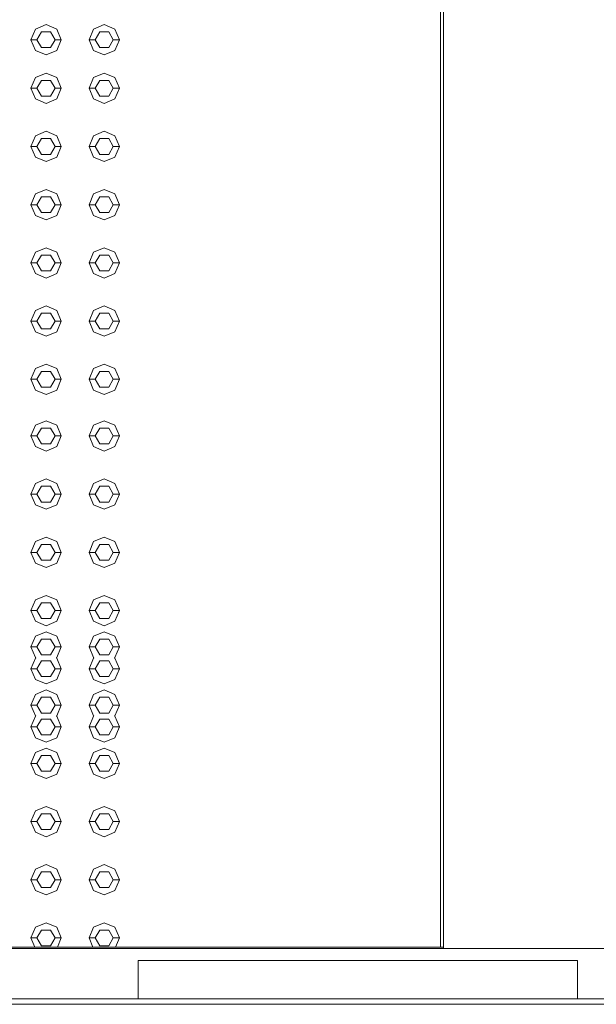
# Model space of a CAD drawing. Header units: millimetres. Extents: x -261 to 187, y -214 to 106.
# Tile 550 of 656: x -215.094 to -214.618, y 7.341 to 8.155. Entities that reach past the tile are written whole.
import ezdxf

# ---------------------------------------------------------------- set-up
doc = ezdxf.new("R2010")
doc.units = ezdxf.units.MM
doc.header["$LTSCALE"] = 0.005
doc.header["$MEASUREMENT"] = 0
for name, color, linetype, lineweight in [('IFC-Elemento construtivo genérico-Contorno', 9, 'Continuous', 5), ('IFC-Escada-Contorno', 9, 'Continuous', 5), ('IFC-Laje-Contorno', 9, 'Continuous', 5)]:
    doc.layers.add(name, color=color, linetype=linetype, lineweight=lineweight)

msp = doc.modelspace()

# ---------------------------------------------------------------- linework, layer by layer
at = {"layer": 'IFC-Elemento construtivo genérico-Contorno', "lineweight": 5}
for p, q in [((-215.08492, 8.13831), (-215.08125, 8.14717)), ((-215.08125, 8.14717), (-215.0724, 8.15084)), ((-215.07991, 8.13831), (-215.07615, 8.14482)), ((-215.07615, 8.14482), (-215.06864, 8.14482)), ((-215.0724, 8.15084), (-215.06354, 8.14717)), ((-215.06864, 8.14482), (-215.06488, 8.13831)), ((-215.06354, 8.14717), (-215.05987, 8.13831)), ((-215.03683, 8.13831), (-215.03316, 8.14717)), ((-215.03316, 8.14717), (-215.0243, 8.15084)), ((-215.03182, 8.13831), (-215.02806, 8.14482)), ((-215.02806, 8.14482), (-215.02055, 8.14482)), ((-215.0243, 8.15084), (-215.01545, 8.14717)), ((-215.02055, 8.14482), (-215.01679, 8.13831)), ((-215.01545, 8.14717), (-215.01178, 8.13831)), ((-215.08492, 8.13831), (-215.07991, 8.13831)), ((-215.08492, 8.13831), (-215.08125, 8.12946)), ((-215.07991, 8.13831), (-215.07615, 8.13181)), ((-215.06864, 8.13181), (-215.06488, 8.13831)), ((-215.06488, 8.13831), (-215.05987, 8.13831)), ((-215.06354, 8.12946), (-215.05987, 8.13831)), ((-215.03683, 8.13831), (-215.03182, 8.13831)), ((-215.03683, 8.13831), (-215.03316, 8.12946)), ((-215.03182, 8.13831), (-215.02806, 8.13181)), ((-215.02055, 8.13181), (-215.01679, 8.13831)), ((-215.01679, 8.13831), (-215.01178, 8.13831)), ((-215.01545, 8.12946), (-215.01178, 8.13831)), ((-215.08125, 8.12946), (-215.0724, 8.12579)), ((-215.07615, 8.13181), (-215.06864, 8.13181)), ((-215.0724, 8.12579), (-215.06354, 8.12946)), ((-215.03316, 8.12946), (-215.0243, 8.12579)), ((-215.02806, 8.13181), (-215.02055, 8.13181)), ((-215.0243, 8.12579), (-215.01545, 8.12946)), ((-215.08125, 8.10709), (-215.0724, 8.11076)), ((-215.0724, 8.11076), (-215.06354, 8.10709)), ((-215.03316, 8.10709), (-215.0243, 8.11076)), ((-215.0243, 8.11076), (-215.01545, 8.10709)), ((-215.08492, 8.09824), (-215.08125, 8.10709)), ((-215.07991, 8.09824), (-215.07615, 8.10474)), ((-215.07615, 8.10474), (-215.06864, 8.10474)), ((-215.06864, 8.10474), (-215.06488, 8.09824)), ((-215.06354, 8.10709), (-215.05987, 8.09824)), ((-215.03683, 8.09824), (-215.03316, 8.10709)), ((-215.03182, 8.09824), (-215.02806, 8.10474)), ((-215.02806, 8.10474), (-215.02055, 8.10474)), ((-215.02055, 8.10474), (-215.01679, 8.09824)), ((-215.01545, 8.10709), (-215.01178, 8.09824)), ((-215.08492, 8.09824), (-215.07991, 8.09824)), ((-215.08492, 8.09824), (-215.08125, 8.08938)), ((-215.07991, 8.09824), (-215.07615, 8.09173)), ((-215.06864, 8.09173), (-215.06488, 8.09824)), ((-215.06488, 8.09824), (-215.05987, 8.09824)), ((-215.06354, 8.08938), (-215.05987, 8.09824)), ((-215.03683, 8.09824), (-215.03182, 8.09824)), ((-215.03683, 8.09824), (-215.03316, 8.08938)), ((-215.03182, 8.09824), (-215.02806, 8.09173)), ((-215.02055, 8.09173), (-215.01679, 8.09824)), ((-215.01679, 8.09824), (-215.01178, 8.09824)), ((-215.01545, 8.08938), (-215.01178, 8.09824)), ((-215.08125, 8.08938), (-215.0724, 8.08571)), ((-215.07615, 8.09173), (-215.06864, 8.09173)), ((-215.0724, 8.08571), (-215.06354, 8.08938)), ((-215.03316, 8.08938), (-215.0243, 8.08571)), ((-215.02806, 8.09173), (-215.02055, 8.09173)), ((-215.0243, 8.08571), (-215.01545, 8.08938)), ((-215.08125, 8.059), (-215.0724, 8.06267)), ((-215.0724, 8.06267), (-215.06354, 8.059)), ((-215.03316, 8.059), (-215.0243, 8.06267)), ((-215.0243, 8.06267), (-215.01545, 8.059)), ((-215.08492, 8.05014), (-215.08125, 8.059)), ((-215.07991, 8.05014), (-215.07615, 8.05665)), ((-215.07615, 8.05665), (-215.06864, 8.05665)), ((-215.06864, 8.05665), (-215.06488, 8.05014)), ((-215.06354, 8.059), (-215.05987, 8.05014)), ((-215.03683, 8.05014), (-215.03316, 8.059)), ((-215.03182, 8.05014), (-215.02806, 8.05665)), ((-215.02806, 8.05665), (-215.02055, 8.05665)), ((-215.02055, 8.05665), (-215.01679, 8.05014)), ((-215.01545, 8.059), (-215.01178, 8.05014)), ((-215.08492, 8.05014), (-215.07991, 8.05014)), ((-215.08492, 8.05014), (-215.08125, 8.04129)), ((-215.07991, 8.05014), (-215.07615, 8.04364)), ((-215.06864, 8.04364), (-215.06488, 8.05014)), ((-215.06488, 8.05014), (-215.05987, 8.05014)), ((-215.06354, 8.04129), (-215.05987, 8.05014)), ((-215.03683, 8.05014), (-215.03182, 8.05014)), ((-215.03683, 8.05014), (-215.03316, 8.04129)), ((-215.03182, 8.05014), (-215.02806, 8.04364)), ((-215.02055, 8.04364), (-215.01679, 8.05014)), ((-215.01679, 8.05014), (-215.01178, 8.05014)), ((-215.01545, 8.04129), (-215.01178, 8.05014)), ((-215.08125, 8.04129), (-215.0724, 8.03762)), ((-215.07615, 8.04364), (-215.06864, 8.04364)), ((-215.0724, 8.03762), (-215.06354, 8.04129)), ((-215.03316, 8.04129), (-215.0243, 8.03762)), ((-215.02806, 8.04364), (-215.02055, 8.04364)), ((-215.0243, 8.03762), (-215.01545, 8.04129)), ((-215.08125, 8.01091), (-215.0724, 8.01458)), ((-215.0724, 8.01458), (-215.06354, 8.01091)), ((-215.03316, 8.01091), (-215.0243, 8.01458)), ((-215.0243, 8.01458), (-215.01545, 8.01091)), ((-215.08492, 8.00205), (-215.08125, 8.01091)), ((-215.07991, 8.00205), (-215.07615, 8.00856)), ((-215.07615, 8.00856), (-215.06864, 8.00856)), ((-215.06864, 8.00856), (-215.06488, 8.00205)), ((-215.06354, 8.01091), (-215.05987, 8.00205)), ((-215.03683, 8.00205), (-215.03316, 8.01091)), ((-215.03182, 8.00205), (-215.02806, 8.00856)), ((-215.02806, 8.00856), (-215.02055, 8.00856)), ((-215.02055, 8.00856), (-215.01679, 8.00205)), ((-215.01545, 8.01091), (-215.01178, 8.00205)), ((-215.08492, 8.00205), (-215.07991, 8.00205)), ((-215.08492, 8.00205), (-215.08125, 7.9932)), ((-215.07991, 8.00205), (-215.07615, 7.99555)), ((-215.06864, 7.99555), (-215.06488, 8.00205)), ((-215.06488, 8.00205), (-215.05987, 8.00205)), ((-215.06354, 7.9932), (-215.05987, 8.00205)), ((-215.03683, 8.00205), (-215.03182, 8.00205)), ((-215.03683, 8.00205), (-215.03316, 7.9932)), ((-215.03182, 8.00205), (-215.02806, 7.99555)), ((-215.02055, 7.99555), (-215.01679, 8.00205)), ((-215.01679, 8.00205), (-215.01178, 8.00205)), ((-215.01545, 7.9932), (-215.01178, 8.00205)), ((-215.08125, 7.9932), (-215.0724, 7.98953)), ((-215.07615, 7.99555), (-215.06864, 7.99555)), ((-215.0724, 7.98953), (-215.06354, 7.9932)), ((-215.03316, 7.9932), (-215.0243, 7.98953)), ((-215.02806, 7.99555), (-215.02055, 7.99555)), ((-215.0243, 7.98953), (-215.01545, 7.9932)), ((-215.08125, 7.96282), (-215.0724, 7.96649)), ((-215.0724, 7.96649), (-215.06354, 7.96282)), ((-215.03316, 7.96282), (-215.0243, 7.96649)), ((-215.0243, 7.96649), (-215.01545, 7.96282)), ((-215.08492, 7.95396), (-215.08125, 7.96282)), ((-215.07991, 7.95396), (-215.07615, 7.96047)), ((-215.07615, 7.96047), (-215.06864, 7.96047)), ((-215.06864, 7.96047), (-215.06488, 7.95396)), ((-215.06354, 7.96282), (-215.05987, 7.95396)), ((-215.03683, 7.95396), (-215.03316, 7.96282)), ((-215.03182, 7.95396), (-215.02806, 7.96047)), ((-215.02806, 7.96047), (-215.02055, 7.96047)), ((-215.02055, 7.96047), (-215.01679, 7.95396)), ((-215.01545, 7.96282), (-215.01178, 7.95396)), ((-215.08492, 7.95396), (-215.07991, 7.95396)), ((-215.08492, 7.95396), (-215.08125, 7.9451)), ((-215.07991, 7.95396), (-215.07615, 7.94745)), ((-215.06864, 7.94745), (-215.06488, 7.95396)), ((-215.06488, 7.95396), (-215.05987, 7.95396)), ((-215.06354, 7.9451), (-215.05987, 7.95396)), ((-215.03683, 7.95396), (-215.03182, 7.95396)), ((-215.03683, 7.95396), (-215.03316, 7.9451)), ((-215.03182, 7.95396), (-215.02806, 7.94745)), ((-215.02055, 7.94745), (-215.01679, 7.95396)), ((-215.01679, 7.95396), (-215.01178, 7.95396)), ((-215.01545, 7.9451), (-215.01178, 7.95396)), ((-215.08125, 7.9451), (-215.0724, 7.94144)), ((-215.07615, 7.94745), (-215.06864, 7.94745)), ((-215.0724, 7.94144), (-215.06354, 7.9451)), ((-215.03316, 7.9451), (-215.0243, 7.94144)), ((-215.02806, 7.94745), (-215.02055, 7.94745)), ((-215.0243, 7.94144), (-215.01545, 7.9451)), ((-215.08125, 7.91472), (-215.0724, 7.91839)), ((-215.0724, 7.91839), (-215.06354, 7.91472)), ((-215.03316, 7.91472), (-215.0243, 7.91839)), ((-215.0243, 7.91839), (-215.01545, 7.91472)), ((-215.08492, 7.90587), (-215.08125, 7.91472)), ((-215.07991, 7.90587), (-215.07615, 7.91238)), ((-215.07615, 7.91238), (-215.06864, 7.91238)), ((-215.06864, 7.91238), (-215.06488, 7.90587)), ((-215.06354, 7.91472), (-215.05987, 7.90587)), ((-215.03683, 7.90587), (-215.03316, 7.91472)), ((-215.03182, 7.90587), (-215.02806, 7.91238)), ((-215.02806, 7.91238), (-215.02055, 7.91238)), ((-215.02055, 7.91238), (-215.01679, 7.90587)), ((-215.01545, 7.91472), (-215.01178, 7.90587)), ((-215.08492, 7.90587), (-215.07991, 7.90587)), ((-215.08492, 7.90587), (-215.08125, 7.89701)), ((-215.07991, 7.90587), (-215.07615, 7.89936)), ((-215.07615, 7.89936), (-215.06864, 7.89936)), ((-215.06864, 7.89936), (-215.06488, 7.90587)), ((-215.06488, 7.90587), (-215.05987, 7.90587)), ((-215.06354, 7.89701), (-215.05987, 7.90587)), ((-215.03683, 7.90587), (-215.03182, 7.90587)), ((-215.03683, 7.90587), (-215.03316, 7.89701)), ((-215.03182, 7.90587), (-215.02806, 7.89936)), ((-215.02806, 7.89936), (-215.02055, 7.89936)), ((-215.02055, 7.89936), (-215.01679, 7.90587)), ((-215.01679, 7.90587), (-215.01178, 7.90587)), ((-215.01545, 7.89701), (-215.01178, 7.90587)), ((-215.08125, 7.89701), (-215.0724, 7.89335)), ((-215.0724, 7.89335), (-215.06354, 7.89701)), ((-215.03316, 7.89701), (-215.0243, 7.89335)), ((-215.0243, 7.89335), (-215.01545, 7.89701)), ((-215.08125, 7.86663), (-215.0724, 7.8703)), ((-215.0724, 7.8703), (-215.06354, 7.86663)), ((-215.03316, 7.86663), (-215.0243, 7.8703)), ((-215.0243, 7.8703), (-215.01545, 7.86663)), ((-215.08492, 7.85778), (-215.08125, 7.86663)), ((-215.07991, 7.85778), (-215.07615, 7.86429)), ((-215.07615, 7.86429), (-215.06864, 7.86429)), ((-215.06864, 7.86429), (-215.06488, 7.85778)), ((-215.06354, 7.86663), (-215.05987, 7.85778)), ((-215.03683, 7.85778), (-215.03316, 7.86663)), ((-215.03182, 7.85778), (-215.02806, 7.86429)), ((-215.02806, 7.86429), (-215.02055, 7.86429)), ((-215.02055, 7.86429), (-215.01679, 7.85778)), ((-215.01545, 7.86663), (-215.01178, 7.85778)), ((-215.08492, 7.85778), (-215.07991, 7.85778)), ((-215.08492, 7.85778), (-215.08125, 7.84893)), ((-215.07991, 7.85778), (-215.07615, 7.85127)), ((-215.07615, 7.85127), (-215.06864, 7.85127)), ((-215.06864, 7.85127), (-215.06488, 7.85778)), ((-215.06488, 7.85778), (-215.05987, 7.85778)), ((-215.06354, 7.84893), (-215.05987, 7.85778)), ((-215.03683, 7.85778), (-215.03182, 7.85778)), ((-215.03683, 7.85778), (-215.03316, 7.84893)), ((-215.03182, 7.85778), (-215.02806, 7.85127)), ((-215.02806, 7.85127), (-215.02055, 7.85127)), ((-215.02055, 7.85127), (-215.01679, 7.85778)), ((-215.01679, 7.85778), (-215.01178, 7.85778)), ((-215.01545, 7.84893), (-215.01178, 7.85778)), ((-215.08125, 7.84893), (-215.0724, 7.84526)), ((-215.0724, 7.84526), (-215.06354, 7.84893)), ((-215.03316, 7.84893), (-215.0243, 7.84526)), ((-215.0243, 7.84526), (-215.01545, 7.84893)), ((-215.08492, 7.81098), (-215.08125, 7.81984)), ((-215.08125, 7.81984), (-215.0724, 7.82351)), ((-215.0724, 7.82351), (-215.06354, 7.81984)), ((-215.06354, 7.81984), (-215.05987, 7.81098)), ((-215.03683, 7.81098), (-215.03316, 7.81984)), ((-215.03316, 7.81984), (-215.0243, 7.82351)), ((-215.0243, 7.82351), (-215.01545, 7.81984)), ((-215.01545, 7.81984), (-215.01178, 7.81098)), ((-215.08492, 7.81098), (-215.07991, 7.81098)), ((-215.08492, 7.81098), (-215.08125, 7.80212)), ((-215.07991, 7.81098), (-215.07615, 7.81749)), ((-215.07991, 7.81098), (-215.07615, 7.80447)), ((-215.07615, 7.81749), (-215.06864, 7.81749)), ((-215.06864, 7.81749), (-215.06488, 7.81098)), ((-215.06864, 7.80447), (-215.06488, 7.81098)), ((-215.06488, 7.81098), (-215.05987, 7.81098)), ((-215.06354, 7.80212), (-215.05987, 7.81098)), ((-215.03683, 7.81098), (-215.03182, 7.81098)), ((-215.03683, 7.81098), (-215.03316, 7.80212)), ((-215.03182, 7.81098), (-215.02806, 7.81749)), ((-215.03182, 7.81098), (-215.02806, 7.80447)), ((-215.02806, 7.81749), (-215.02055, 7.81749)), ((-215.02055, 7.81749), (-215.01679, 7.81098)), ((-215.02055, 7.80447), (-215.01679, 7.81098)), ((-215.01679, 7.81098), (-215.01178, 7.81098)), ((-215.01545, 7.80212), (-215.01178, 7.81098)), ((-215.08125, 7.80212), (-215.0724, 7.79846)), ((-215.07615, 7.80447), (-215.06864, 7.80447)), ((-215.0724, 7.79846), (-215.06354, 7.80212)), ((-215.03316, 7.80212), (-215.0243, 7.79846)), ((-215.02806, 7.80447), (-215.02055, 7.80447)), ((-215.0243, 7.79846), (-215.01545, 7.80212)), ((-215.08492, 7.76289), (-215.08125, 7.77174)), ((-215.08125, 7.77174), (-215.0724, 7.77541)), ((-215.07991, 7.76289), (-215.07615, 7.76939)), ((-215.07615, 7.76939), (-215.06864, 7.76939)), ((-215.0724, 7.77541), (-215.06354, 7.77174)), ((-215.06864, 7.76939), (-215.06488, 7.76289)), ((-215.06354, 7.77174), (-215.05987, 7.76289)), ((-215.03683, 7.76289), (-215.03316, 7.77174)), ((-215.03316, 7.77174), (-215.0243, 7.77541)), ((-215.03182, 7.76289), (-215.02806, 7.76939)), ((-215.02806, 7.76939), (-215.02055, 7.76939)), ((-215.0243, 7.77541), (-215.01545, 7.77174)), ((-215.02055, 7.76939), (-215.01679, 7.76289)), ((-215.01545, 7.77174), (-215.01178, 7.76289)), ((-215.08492, 7.76289), (-215.07991, 7.76289)), ((-215.08492, 7.76289), (-215.08125, 7.75403)), ((-215.07991, 7.76289), (-215.07615, 7.75638)), ((-215.06864, 7.75638), (-215.06488, 7.76289)), ((-215.06488, 7.76289), (-215.05987, 7.76289)), ((-215.06354, 7.75403), (-215.05987, 7.76289)), ((-215.03683, 7.76289), (-215.03182, 7.76289)), ((-215.03683, 7.76289), (-215.03316, 7.75403)), ((-215.03182, 7.76289), (-215.02806, 7.75638)), ((-215.02055, 7.75638), (-215.01679, 7.76289)), ((-215.01679, 7.76289), (-215.01178, 7.76289)), ((-215.01545, 7.75403), (-215.01178, 7.76289)), ((-215.08125, 7.75403), (-215.0724, 7.75036)), ((-215.07615, 7.75638), (-215.06864, 7.75638)), ((-215.0724, 7.75036), (-215.06354, 7.75403)), ((-215.03316, 7.75403), (-215.0243, 7.75036)), ((-215.02806, 7.75638), (-215.02055, 7.75638)), ((-215.0243, 7.75036), (-215.01545, 7.75403)), ((-215.08492, 7.7148), (-215.08125, 7.72365)), ((-215.08125, 7.72365), (-215.0724, 7.72732)), ((-215.07991, 7.7148), (-215.07615, 7.7213)), ((-215.07615, 7.7213), (-215.06864, 7.7213)), ((-215.0724, 7.72732), (-215.06354, 7.72365)), ((-215.06864, 7.7213), (-215.06488, 7.7148)), ((-215.06354, 7.72365), (-215.05987, 7.7148)), ((-215.03683, 7.7148), (-215.03316, 7.72365)), ((-215.03316, 7.72365), (-215.0243, 7.72732)), ((-215.03182, 7.7148), (-215.02806, 7.7213)), ((-215.02806, 7.7213), (-215.02055, 7.7213)), ((-215.0243, 7.72732), (-215.01545, 7.72365)), ((-215.02055, 7.7213), (-215.01679, 7.7148)), ((-215.01545, 7.72365), (-215.01178, 7.7148)), ((-215.08492, 7.7148), (-215.07991, 7.7148)), ((-215.08492, 7.7148), (-215.08125, 7.70594)), ((-215.07991, 7.7148), (-215.07615, 7.70829)), ((-215.06864, 7.70829), (-215.06488, 7.7148)), ((-215.06488, 7.7148), (-215.05987, 7.7148)), ((-215.06354, 7.70594), (-215.05987, 7.7148)), ((-215.03683, 7.7148), (-215.03182, 7.7148)), ((-215.03683, 7.7148), (-215.03316, 7.70594)), ((-215.03182, 7.7148), (-215.02806, 7.70829)), ((-215.02055, 7.70829), (-215.01679, 7.7148)), ((-215.01679, 7.7148), (-215.01178, 7.7148)), ((-215.01545, 7.70594), (-215.01178, 7.7148)), ((-215.08125, 7.70594), (-215.0724, 7.70227)), ((-215.07615, 7.70829), (-215.06864, 7.70829)), ((-215.0724, 7.70227), (-215.06354, 7.70594)), ((-215.03316, 7.70594), (-215.0243, 7.70227)), ((-215.02806, 7.70829), (-215.02055, 7.70829)), ((-215.0243, 7.70227), (-215.01545, 7.70594)), ((-215.08492, 7.6667), (-215.08125, 7.67556)), ((-215.08125, 7.67556), (-215.0724, 7.67923)), ((-215.07991, 7.6667), (-215.07615, 7.67321)), ((-215.07615, 7.67321), (-215.06864, 7.67321)), ((-215.0724, 7.67923), (-215.06354, 7.67556)), ((-215.06864, 7.67321), (-215.06488, 7.6667)), ((-215.06354, 7.67556), (-215.05987, 7.6667)), ((-215.03683, 7.6667), (-215.03316, 7.67556)), ((-215.03316, 7.67556), (-215.0243, 7.67923)), ((-215.03182, 7.6667), (-215.02806, 7.67321)), ((-215.02806, 7.67321), (-215.02055, 7.67321)), ((-215.0243, 7.67923), (-215.01545, 7.67556)), ((-215.02055, 7.67321), (-215.01679, 7.6667)), ((-215.01545, 7.67556), (-215.01178, 7.6667)), ((-215.08492, 7.6667), (-215.07991, 7.6667)), ((-215.08492, 7.6667), (-215.08125, 7.65785)), ((-215.07991, 7.6667), (-215.07615, 7.6602)), ((-215.06864, 7.6602), (-215.06488, 7.6667)), ((-215.06488, 7.6667), (-215.05987, 7.6667)), ((-215.06354, 7.65785), (-215.05987, 7.6667)), ((-215.03683, 7.6667), (-215.03182, 7.6667)), ((-215.03683, 7.6667), (-215.03316, 7.65785)), ((-215.03182, 7.6667), (-215.02806, 7.6602)), ((-215.02055, 7.6602), (-215.01679, 7.6667)), ((-215.01679, 7.6667), (-215.01178, 7.6667)), ((-215.01545, 7.65785), (-215.01178, 7.6667)), ((-215.08125, 7.65785), (-215.0724, 7.65418)), ((-215.07615, 7.6602), (-215.06864, 7.6602)), ((-215.0724, 7.65418), (-215.06354, 7.65785)), ((-215.03316, 7.65785), (-215.0243, 7.65418)), ((-215.02806, 7.6602), (-215.02055, 7.6602)), ((-215.0243, 7.65418), (-215.01545, 7.65785)), ((-215.08125, 7.64551), (-215.0724, 7.64917)), ((-215.0724, 7.64917), (-215.06354, 7.64551)), ((-215.03316, 7.64551), (-215.0243, 7.64917)), ((-215.0243, 7.64917), (-215.01545, 7.64551)), ((-215.08492, 7.63665), (-215.08125, 7.64551)), ((-215.07991, 7.63665), (-215.07615, 7.64316)), ((-215.07615, 7.64316), (-215.06864, 7.64316)), ((-215.06864, 7.64316), (-215.06488, 7.63665)), ((-215.06354, 7.64551), (-215.05987, 7.63665)), ((-215.03683, 7.63665), (-215.03316, 7.64551)), ((-215.03182, 7.63665), (-215.02806, 7.64316)), ((-215.02806, 7.64316), (-215.02055, 7.64316)), ((-215.02055, 7.64316), (-215.01679, 7.63665)), ((-215.01545, 7.64551), (-215.01178, 7.63665)), ((-215.08492, 7.63665), (-215.07991, 7.63665)), ((-215.08492, 7.63665), (-215.08125, 7.62779)), ((-215.07991, 7.63665), (-215.07615, 7.63014)), ((-215.06864, 7.63014), (-215.06488, 7.63665)), ((-215.06488, 7.63665), (-215.05987, 7.63665)), ((-215.06354, 7.62779), (-215.05987, 7.63665)), ((-215.03683, 7.63665), (-215.03182, 7.63665)), ((-215.03683, 7.63665), (-215.03316, 7.62779)), ((-215.03182, 7.63665), (-215.02806, 7.63014)), ((-215.02055, 7.63014), (-215.01679, 7.63665)), ((-215.01679, 7.63665), (-215.01178, 7.63665)), ((-215.01545, 7.62779), (-215.01178, 7.63665)), ((-215.08492, 7.61861), (-215.08125, 7.62747)), ((-215.08125, 7.62779), (-215.08086, 7.62763)), ((-215.08125, 7.62747), (-215.08086, 7.62763)), ((-215.07991, 7.61861), (-215.07615, 7.62512)), ((-215.07615, 7.63014), (-215.06864, 7.63014)), ((-215.07615, 7.62512), (-215.06864, 7.62512)), ((-215.06864, 7.62512), (-215.06488, 7.61861)), ((-215.06393, 7.62763), (-215.06354, 7.62779)), ((-215.06393, 7.62763), (-215.06354, 7.62747)), ((-215.06354, 7.62747), (-215.05987, 7.61861)), ((-215.03683, 7.61861), (-215.03316, 7.62747)), ((-215.03316, 7.62779), (-215.03277, 7.62763)), ((-215.03316, 7.62747), (-215.03277, 7.62763)), ((-215.03182, 7.61861), (-215.02806, 7.62512)), ((-215.02806, 7.63014), (-215.02055, 7.63014)), ((-215.02806, 7.62512), (-215.02055, 7.62512)), ((-215.02055, 7.62512), (-215.01679, 7.61861)), ((-215.01584, 7.62763), (-215.01545, 7.62779)), ((-215.01584, 7.62763), (-215.01545, 7.62747)), ((-215.01545, 7.62747), (-215.01178, 7.61861)), ((-215.08492, 7.61861), (-215.07991, 7.61861)), ((-215.08492, 7.61861), (-215.08125, 7.60976)), ((-215.07991, 7.61861), (-215.07615, 7.61211)), ((-215.06864, 7.61211), (-215.06488, 7.61861)), ((-215.06488, 7.61861), (-215.05987, 7.61861)), ((-215.06354, 7.60976), (-215.05987, 7.61861)), ((-215.03683, 7.61861), (-215.03182, 7.61861)), ((-215.03683, 7.61861), (-215.03316, 7.60976)), ((-215.03182, 7.61861), (-215.02806, 7.61211)), ((-215.02055, 7.61211), (-215.01679, 7.61861)), ((-215.01679, 7.61861), (-215.01178, 7.61861)), ((-215.01545, 7.60976), (-215.01178, 7.61861)), ((-215.08125, 7.60976), (-215.0724, 7.60609)), ((-215.07615, 7.61211), (-215.06864, 7.61211)), ((-215.0724, 7.60609), (-215.06354, 7.60976)), ((-215.03316, 7.60976), (-215.0243, 7.60609)), ((-215.02806, 7.61211), (-215.02055, 7.61211)), ((-215.0243, 7.60609), (-215.01545, 7.60976)), ((-215.08125, 7.59741), (-215.0724, 7.60108)), ((-215.0724, 7.60108), (-215.06354, 7.59741)), ((-215.03316, 7.59741), (-215.0243, 7.60108)), ((-215.0243, 7.60108), (-215.01545, 7.59741)), ((-215.08492, 7.58856), (-215.08125, 7.59741)), ((-215.07991, 7.58856), (-215.07615, 7.59506)), ((-215.07615, 7.59506), (-215.06864, 7.59506)), ((-215.06864, 7.59506), (-215.06488, 7.58856)), ((-215.06354, 7.59741), (-215.05987, 7.58856)), ((-215.03683, 7.58856), (-215.03316, 7.59741)), ((-215.03182, 7.58856), (-215.02806, 7.59506)), ((-215.02806, 7.59506), (-215.02055, 7.59506)), ((-215.02055, 7.59506), (-215.01679, 7.58856)), ((-215.01545, 7.59741), (-215.01178, 7.58856)), ((-215.08492, 7.58856), (-215.07991, 7.58856)), ((-215.08492, 7.58856), (-215.08125, 7.5797)), ((-215.07991, 7.58856), (-215.07615, 7.58205)), ((-215.07615, 7.58205), (-215.06864, 7.58205)), ((-215.06864, 7.58205), (-215.06488, 7.58856)), ((-215.06488, 7.58856), (-215.05987, 7.58856)), ((-215.06354, 7.5797), (-215.05987, 7.58856)), ((-215.03683, 7.58856), (-215.03182, 7.58856)), ((-215.03683, 7.58856), (-215.03316, 7.5797)), ((-215.03182, 7.58856), (-215.02806, 7.58205)), ((-215.02806, 7.58205), (-215.02055, 7.58205)), ((-215.02055, 7.58205), (-215.01679, 7.58856)), ((-215.01679, 7.58856), (-215.01178, 7.58856)), ((-215.01545, 7.5797), (-215.01178, 7.58856)), ((-215.08492, 7.57052), (-215.08125, 7.57938)), ((-215.08125, 7.5797), (-215.08086, 7.57954)), ((-215.08125, 7.57938), (-215.08086, 7.57954)), ((-215.07991, 7.57052), (-215.07615, 7.57703)), ((-215.07615, 7.57703), (-215.06864, 7.57703)), ((-215.06864, 7.57703), (-215.06488, 7.57052)), ((-215.06393, 7.57954), (-215.06354, 7.5797)), ((-215.06393, 7.57954), (-215.06354, 7.57938)), ((-215.06354, 7.57938), (-215.05987, 7.57052)), ((-215.03683, 7.57052), (-215.03316, 7.57938)), ((-215.03316, 7.5797), (-215.03277, 7.57954)), ((-215.03316, 7.57938), (-215.03277, 7.57954)), ((-215.03182, 7.57052), (-215.02806, 7.57703)), ((-215.02806, 7.57703), (-215.02055, 7.57703)), ((-215.02055, 7.57703), (-215.01679, 7.57052)), ((-215.01584, 7.57954), (-215.01545, 7.5797)), ((-215.01584, 7.57954), (-215.01545, 7.57938)), ((-215.01545, 7.57938), (-215.01178, 7.57052)), ((-215.08492, 7.57052), (-215.07991, 7.57052)), ((-215.08492, 7.57052), (-215.08125, 7.56166)), ((-215.07991, 7.57052), (-215.07615, 7.56401)), ((-215.06864, 7.56401), (-215.06488, 7.57052)), ((-215.06488, 7.57052), (-215.05987, 7.57052)), ((-215.06354, 7.56166), (-215.05987, 7.57052)), ((-215.03683, 7.57052), (-215.03182, 7.57052)), ((-215.03683, 7.57052), (-215.03316, 7.56166)), ((-215.03182, 7.57052), (-215.02806, 7.56401)), ((-215.02055, 7.56401), (-215.01679, 7.57052)), ((-215.01679, 7.57052), (-215.01178, 7.57052)), ((-215.01545, 7.56166), (-215.01178, 7.57052)), ((-215.08125, 7.56166), (-215.0724, 7.558)), ((-215.07615, 7.56401), (-215.06864, 7.56401)), ((-215.0724, 7.558), (-215.06354, 7.56166)), ((-215.03316, 7.56166), (-215.0243, 7.558)), ((-215.02806, 7.56401), (-215.02055, 7.56401)), ((-215.0243, 7.558), (-215.01545, 7.56166)), ((-215.08125, 7.54932), (-215.0724, 7.55299)), ((-215.0724, 7.55299), (-215.06354, 7.54932)), ((-215.03316, 7.54932), (-215.0243, 7.55299)), ((-215.0243, 7.55299), (-215.01545, 7.54932)), ((-215.08492, 7.54047), (-215.08125, 7.54932)), ((-215.07991, 7.54047), (-215.07615, 7.54697)), ((-215.07615, 7.54697), (-215.06864, 7.54697)), ((-215.06864, 7.54697), (-215.06488, 7.54047)), ((-215.06354, 7.54932), (-215.05987, 7.54047)), ((-215.03683, 7.54047), (-215.03316, 7.54932)), ((-215.03182, 7.54047), (-215.02806, 7.54697)), ((-215.02806, 7.54697), (-215.02055, 7.54697)), ((-215.02055, 7.54697), (-215.01679, 7.54047)), ((-215.01545, 7.54932), (-215.01178, 7.54047)), ((-215.08492, 7.54047), (-215.07991, 7.54047)), ((-215.08492, 7.54047), (-215.08125, 7.53161)), ((-215.07991, 7.54047), (-215.07615, 7.53396)), ((-215.07615, 7.53396), (-215.06864, 7.53396)), ((-215.06864, 7.53396), (-215.06488, 7.54047)), ((-215.06488, 7.54047), (-215.05987, 7.54047)), ((-215.06354, 7.53161), (-215.05987, 7.54047)), ((-215.03683, 7.54047), (-215.03182, 7.54047)), ((-215.03683, 7.54047), (-215.03316, 7.53161)), ((-215.03182, 7.54047), (-215.02806, 7.53396)), ((-215.02806, 7.53396), (-215.02055, 7.53396)), ((-215.02055, 7.53396), (-215.01679, 7.54047)), ((-215.01679, 7.54047), (-215.01178, 7.54047)), ((-215.01545, 7.53161), (-215.01178, 7.54047)), ((-215.08125, 7.53161), (-215.0724, 7.52794)), ((-215.0724, 7.52794), (-215.06354, 7.53161)), ((-215.03316, 7.53161), (-215.0243, 7.52794)), ((-215.0243, 7.52794), (-215.01545, 7.53161)), ((-215.08492, 7.49237), (-215.08125, 7.50123)), ((-215.08125, 7.50123), (-215.0724, 7.5049)), ((-215.0724, 7.5049), (-215.06354, 7.50123)), ((-215.06354, 7.50123), (-215.05987, 7.49237)), ((-215.03683, 7.49237), (-215.03316, 7.50123)), ((-215.03316, 7.50123), (-215.0243, 7.5049)), ((-215.0243, 7.5049), (-215.01545, 7.50123)), ((-215.01545, 7.50123), (-215.01178, 7.49237)), ((-215.07991, 7.49237), (-215.07615, 7.49888)), ((-215.07615, 7.49888), (-215.06864, 7.49888)), ((-215.06864, 7.49888), (-215.06488, 7.49237)), ((-215.03182, 7.49237), (-215.02806, 7.49888)), ((-215.02806, 7.49888), (-215.02055, 7.49888)), ((-215.02055, 7.49888), (-215.01679, 7.49237)), ((-215.08492, 7.49237), (-215.07991, 7.49237)), ((-215.08492, 7.49237), (-215.08125, 7.48352)), ((-215.07991, 7.49237), (-215.07615, 7.48587)), ((-215.07615, 7.48587), (-215.06864, 7.48587)), ((-215.06864, 7.48587), (-215.06488, 7.49237)), ((-215.06488, 7.49237), (-215.05987, 7.49237)), ((-215.06354, 7.48352), (-215.05987, 7.49237)), ((-215.03683, 7.49237), (-215.03182, 7.49237)), ((-215.03683, 7.49237), (-215.03316, 7.48352)), ((-215.03182, 7.49237), (-215.02806, 7.48587)), ((-215.02806, 7.48587), (-215.02055, 7.48587)), ((-215.02055, 7.48587), (-215.01679, 7.49237)), ((-215.01679, 7.49237), (-215.01178, 7.49237)), ((-215.01545, 7.48352), (-215.01178, 7.49237)), ((-215.08125, 7.48352), (-215.0724, 7.47985)), ((-215.0724, 7.47985), (-215.06354, 7.48352)), ((-215.03316, 7.48352), (-215.0243, 7.47985)), ((-215.0243, 7.47985), (-215.01545, 7.48352)), ((-215.08492, 7.44428), (-215.08125, 7.45314)), ((-215.08125, 7.45314), (-215.0724, 7.45681)), ((-215.0724, 7.45681), (-215.06354, 7.45314)), ((-215.06354, 7.45314), (-215.05987, 7.44428)), ((-215.03683, 7.44428), (-215.03316, 7.45314)), ((-215.03316, 7.45314), (-215.0243, 7.45681)), ((-215.0243, 7.45681), (-215.01545, 7.45314)), ((-215.01545, 7.45314), (-215.01178, 7.44428)), ((-215.08492, 7.44428), (-215.07991, 7.44428)), ((-215.08492, 7.44428), (-215.08125, 7.43543)), ((-215.07991, 7.44428), (-215.07615, 7.45079)), ((-215.07991, 7.44428), (-215.07615, 7.43778)), ((-215.07615, 7.45079), (-215.06864, 7.45079)), ((-215.06864, 7.45079), (-215.06488, 7.44428)), ((-215.06864, 7.43778), (-215.06488, 7.44428)), ((-215.06488, 7.44428), (-215.05987, 7.44428)), ((-215.06354, 7.43543), (-215.05987, 7.44428)), ((-215.03683, 7.44428), (-215.03182, 7.44428)), ((-215.03683, 7.44428), (-215.03316, 7.43543)), ((-215.03182, 7.44428), (-215.02806, 7.45079)), ((-215.03182, 7.44428), (-215.02806, 7.43778)), ((-215.02806, 7.45079), (-215.02055, 7.45079)), ((-215.02055, 7.45079), (-215.01679, 7.44428)), ((-215.02055, 7.43778), (-215.01679, 7.44428)), ((-215.01679, 7.44428), (-215.01178, 7.44428)), ((-215.01545, 7.43543), (-215.01178, 7.44428)), ((-215.07615, 7.43778), (-215.06864, 7.43778)), ((-215.02806, 7.43778), (-215.02055, 7.43778)), ((-215.08125, 7.43543), (-215.0724, 7.43176)), ((-215.0724, 7.43176), (-215.06354, 7.43543)), ((-215.03316, 7.43543), (-215.0243, 7.43176)), ((-215.0243, 7.43176), (-215.01545, 7.43543)), ((-215.08492, 7.39619), (-215.08125, 7.40505)), ((-215.08125, 7.40505), (-215.0724, 7.40871)), ((-215.0724, 7.40871), (-215.06354, 7.40505)), ((-215.06354, 7.40505), (-215.05987, 7.39619)), ((-215.03683, 7.39619), (-215.03316, 7.40505)), ((-215.03316, 7.40505), (-215.0243, 7.40871)), ((-215.0243, 7.40871), (-215.01545, 7.40505)), ((-215.01545, 7.40505), (-215.01178, 7.39619)), ((-215.08492, 7.39619), (-215.07991, 7.39619)), ((-215.08492, 7.39619), (-215.08172, 7.38846)), ((-215.07991, 7.39619), (-215.07615, 7.4027)), ((-215.07991, 7.39619), (-215.07615, 7.38968)), ((-215.07615, 7.4027), (-215.06864, 7.4027)), ((-215.06864, 7.4027), (-215.06488, 7.39619)), ((-215.06864, 7.38968), (-215.06488, 7.39619)), ((-215.06488, 7.39619), (-215.05987, 7.39619)), ((-215.06307, 7.38846), (-215.05987, 7.39619)), ((-215.03683, 7.39619), (-215.03182, 7.39619)), ((-215.03683, 7.39619), (-215.03363, 7.38846)), ((-215.03182, 7.39619), (-215.02806, 7.4027)), ((-215.03182, 7.39619), (-215.02806, 7.38968)), ((-215.02806, 7.4027), (-215.02055, 7.4027)), ((-215.02055, 7.4027), (-215.01679, 7.39619)), ((-215.02055, 7.38968), (-215.01679, 7.39619)), ((-215.01679, 7.39619), (-215.01178, 7.39619)), ((-215.01498, 7.38846), (-215.01178, 7.39619)), ((-215.46672, 7.38747), (-214.13318, 7.38747)), ((-215.33547, 7.38846), (-214.74377, 7.38846)), ((-215.07615, 7.38968), (-215.06864, 7.38968)), ((-215.02806, 7.38968), (-215.02055, 7.38968)), ((-214.99617, 7.37745), (-214.63313, 7.37745)), ((-214.99617, 7.34588), (-214.99617, 7.37745)), ((-214.63313, 7.34588), (-214.63313, 7.37745)), ((-215.49978, 7.34138), (-214.10012, 7.34138)), ((-215.46672, 7.34588), (-214.99617, 7.34588)), ((-214.99617, 7.34588), (-214.63313, 7.34588)), ((-214.63313, 7.34588), (-214.13318, 7.34588))]:
    msp.add_line(p, q, dxfattribs=at)
at = {"layer": 'IFC-Escada-Contorno', "lineweight": 5}
msp.add_line((-214.74377, 7.38747), (-214.74377, 8.60874), dxfattribs=at)
at = {"layer": 'IFC-Laje-Contorno', "lineweight": 5}
msp.add_line((-214.74631, 7.38846), (-214.74631, 8.60874), dxfattribs=at)

doc.saveas('drawing.dxf')
